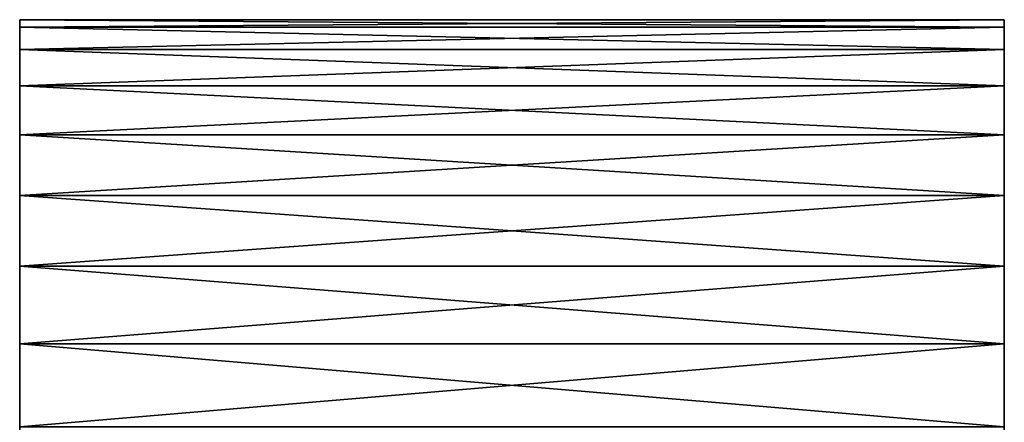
# Model space of a CAD drawing. Extents: x 12 to 103, y 2 to 366.
# Tile 396 of 656: x 12.223 to 14.223, y 223.118 to 223.935. Entities that reach past the tile are written whole.
import ezdxf

# ---------------------------------------------------------------- set-up
doc = ezdxf.new("R2010")
doc.units = 0
doc.header["$LTSCALE"] = 2.54
doc.layers.get('0').update_dxf_attribs({"color": 13, "linetype": 'CONTINUOUS'})

# ---------------------------------------------------------------- blocks, each defined once
blk = doc.blocks.new('SZCZOTKA_DO_WC_EQULA_WISZ_')
at = {"color": 0}
for p, q in [((14.2226, 223.935, 46.9726), (12.2226, 223.935, 70.4726)), ((12.2226, 223.935, 70.4726), (14.2226, 223.935, 70.4726)), ((14.2226, 223.935, 46.9726), (12.2226, 223.935, 70.4726)), ((14.2226, 223.935, 46.9726), (12.2226, 223.935, 46.9726)), ((12.2226, 223.935, 46.9726), (12.2226, 223.935, 70.4726)), ((12.2226, 196.397, 59.1568), (12.2226, 223.935, 70.4726)), ((12.2226, 223.935, 70.4726), (12.2226, 196.435, 58.7226)), ((12.2226, 196.397, 59.1568), (12.2226, 223.935, 70.4726)), ((12.2226, 196.2842, 59.5777), (12.2226, 223.935, 70.4726)), ((12.2226, 223.935, 70.4726), (12.2226, 196.435, 58.7226)), ((12.2226, 223.935, 70.4726), (12.2226, 196.397, 58.2885)), ((12.2226, 223.935, 70.4726), (12.2226, 196.397, 58.2885)), ((12.2226, 223.935, 46.9726), (12.2226, 223.935, 70.4726)), ((12.2226, 223.935, 46.9726), (12.2226, 196.397, 58.2885)), ((12.2226, 223.935, 46.9726), (12.2226, 196.397, 58.2885)), ((12.2226, 223.935, 46.9726), (12.2226, 196.2842, 57.8676)), ((12.2226, 223.935, 46.9726), (12.2226, 196.2842, 57.8676)), ((12.2226, 223.935, 46.9726), (12.2226, 223.9198, 46.799)), ((12.2226, 223.9198, 70.6463), (12.2226, 223.935, 70.4726)), ((12.2226, 196.2842, 59.5777), (12.2226, 223.935, 70.4726)), ((14.2226, 223.935, 70.4726), (12.2226, 223.9198, 70.6463)), ((14.2226, 223.935, 70.4726), (12.2226, 223.9198, 70.6463)), ((12.2226, 223.935, 70.4726), (14.2226, 223.935, 70.4726)), ((12.2226, 223.9198, 70.6463), (12.2226, 223.935, 70.4726)), ((14.2226, 223.935, 46.9726), (12.2226, 223.935, 46.9726)), ((14.2226, 223.9198, 46.799), (12.2226, 223.935, 46.9726)), ((14.2226, 223.9198, 46.799), (12.2226, 223.935, 46.9726)), ((12.2226, 223.935, 46.9726), (12.2226, 223.9198, 46.799)), ((14.2226, 223.935, 70.4726), (14.2226, 223.935, 46.9726)), ((14.2226, 196.435, 58.7226), (14.2226, 223.935, 70.4726)), ((14.2226, 223.935, 70.4726), (14.2226, 196.397, 59.1568)), ((14.2226, 196.435, 58.7226), (14.2226, 223.935, 70.4726)), ((14.2226, 196.435, 58.7226), (14.2226, 223.935, 46.9726)), ((14.2226, 223.935, 70.4726), (14.2226, 223.935, 46.9726)), ((14.2226, 223.935, 70.4726), (14.2226, 196.397, 59.1568)), ((14.2226, 223.935, 70.4726), (14.2226, 196.2842, 59.5777)), ((14.2226, 223.935, 70.4726), (14.2226, 196.2842, 59.5777)), ((14.2226, 223.935, 70.4726), (14.2226, 223.9198, 70.6463)), ((14.2226, 196.397, 58.2885), (14.2226, 223.935, 46.9726)), ((14.2226, 196.435, 58.7226), (14.2226, 223.935, 46.9726)), ((14.2226, 196.397, 58.2885), (14.2226, 223.935, 46.9726)), ((14.2226, 196.2842, 57.8676), (14.2226, 223.935, 46.9726)), ((14.2226, 196.2842, 57.8676), (14.2226, 223.935, 46.9726)), ((14.2226, 223.9198, 46.799), (14.2226, 223.935, 46.9726)), ((14.2226, 223.935, 70.4726), (14.2226, 223.9198, 70.6463)), ((14.2226, 223.9198, 46.799), (14.2226, 223.935, 46.9726)), ((12.2226, 223.9198, 46.799), (12.2226, 196.2842, 57.8676)), ((12.2226, 223.9198, 46.799), (12.2226, 196.2842, 57.8676)), ((12.2226, 223.9198, 46.799), (12.2226, 223.8747, 46.6306)), ((12.2226, 223.8747, 70.8147), (12.2226, 223.9198, 70.6463)), ((12.2226, 223.9198, 70.6463), (12.2226, 196.2842, 59.5777)), ((12.2226, 223.9198, 70.6463), (12.2226, 196.2842, 59.5777)), ((14.2226, 223.9198, 70.6463), (12.2226, 223.8747, 70.8147)), ((14.2226, 223.9198, 70.6463), (12.2226, 223.8747, 70.8147)), ((14.2226, 223.9198, 70.6463), (12.2226, 223.9198, 70.6463)), ((12.2226, 223.8747, 70.8147), (12.2226, 223.9198, 70.6463)), ((14.2226, 223.9198, 70.6463), (12.2226, 223.9198, 70.6463)), ((14.2226, 223.9198, 46.799), (12.2226, 223.9198, 46.799)), ((14.2226, 223.9198, 46.799), (12.2226, 223.9198, 46.799)), ((14.2226, 223.8747, 46.6306), (12.2226, 223.9198, 46.799)), ((14.2226, 223.8747, 46.6306), (12.2226, 223.9198, 46.799)), ((12.2226, 223.9198, 46.799), (12.2226, 223.8747, 46.6306)), ((14.2226, 223.9198, 70.6463), (14.2226, 196.2842, 59.5777)), ((14.2226, 223.9198, 70.6463), (14.2226, 196.2842, 59.5777)), ((14.2226, 223.9198, 70.6463), (14.2226, 223.8747, 70.8147)), ((14.2226, 196.2842, 57.8676), (14.2226, 223.9198, 46.799)), ((14.2226, 196.2842, 57.8676), (14.2226, 223.9198, 46.799)), ((14.2226, 223.8747, 46.6306), (14.2226, 223.9198, 46.799)), ((14.2226, 223.9198, 70.6463), (14.2226, 223.8747, 70.8147)), ((14.2226, 223.8747, 46.6306), (14.2226, 223.9198, 46.799)), ((12.2226, 223.8747, 46.6306), (12.2226, 223.801, 46.4726)), ((12.2226, 196.2842, 57.8676), (12.2226, 223.8747, 46.6306)), ((12.2226, 196.2842, 57.8676), (12.2226, 223.8747, 46.6306)), ((12.2226, 223.801, 70.9726), (12.2226, 223.8747, 70.8147)), ((12.2226, 223.8747, 70.8147), (12.2226, 196.2842, 59.5777)), ((12.2226, 223.8747, 70.8147), (12.2226, 196.2842, 59.5777)), ((14.2226, 223.8747, 70.8147), (12.2226, 223.801, 70.9726)), ((14.2226, 223.8747, 70.8147), (12.2226, 223.801, 70.9726)), ((14.2226, 223.8747, 70.8147), (12.2226, 223.8747, 70.8147)), ((12.2226, 223.801, 70.9726), (12.2226, 223.8747, 70.8147)), ((14.2226, 223.8747, 70.8147), (12.2226, 223.8747, 70.8147)), ((14.2226, 223.8747, 46.6306), (12.2226, 223.8747, 46.6306)), ((14.2226, 223.8747, 46.6306), (12.2226, 223.8747, 46.6306)), ((14.2226, 223.801, 46.4726), (12.2226, 223.8747, 46.6306)), ((14.2226, 223.801, 46.4726), (12.2226, 223.8747, 46.6306)), ((12.2226, 223.8747, 46.6306), (12.2226, 223.801, 46.4726)), ((14.2226, 223.8747, 70.8147), (14.2226, 223.801, 70.9726)), ((14.2226, 196.2842, 59.5777), (14.2226, 223.8747, 70.8147)), ((14.2226, 223.801, 46.4726), (14.2226, 223.8747, 46.6306)), ((14.2226, 223.8747, 46.6306), (14.2226, 196.2842, 57.8676)), ((14.2226, 196.2842, 59.5777), (14.2226, 223.8747, 70.8147)), ((14.2226, 223.8747, 46.6306), (14.2226, 196.2842, 57.8676)), ((14.2226, 223.8747, 70.8147), (14.2226, 223.801, 70.9726)), ((14.2226, 223.801, 46.4726), (14.2226, 223.8747, 46.6306)), ((12.2226, 223.801, 46.4726), (12.2226, 196.2842, 57.8676)), ((12.2226, 223.801, 46.4726), (12.2226, 223.701, 46.3298)), ((12.2226, 223.801, 46.4726), (12.2226, 196.2842, 57.8676)), ((12.2226, 223.701, 71.1154), (12.2226, 223.801, 70.9726)), ((12.2226, 223.801, 70.9726), (12.2226, 196.2842, 59.5777)), ((12.2226, 223.801, 70.9726), (12.2226, 196.2842, 59.5777)), ((14.2226, 223.801, 70.9726), (12.2226, 223.701, 71.1154)), ((14.2226, 223.801, 70.9726), (12.2226, 223.701, 71.1154)), ((14.2226, 223.801, 70.9726), (12.2226, 223.801, 70.9726)), ((12.2226, 223.701, 71.1154), (12.2226, 223.801, 70.9726)), ((14.2226, 223.801, 70.9726), (12.2226, 223.801, 70.9726)), ((14.2226, 223.801, 46.4726), (12.2226, 223.801, 46.4726)), ((14.2226, 223.801, 46.4726), (12.2226, 223.801, 46.4726)), ((14.2226, 223.701, 46.3298), (12.2226, 223.801, 46.4726)), ((14.2226, 223.701, 46.3298), (12.2226, 223.801, 46.4726)), ((12.2226, 223.801, 46.4726), (12.2226, 223.701, 46.3298)), ((14.2226, 223.801, 70.9726), (14.2226, 196.2842, 59.5777)), ((14.2226, 223.801, 70.9726), (14.2226, 223.701, 71.1154)), ((14.2226, 223.801, 70.9726), (14.2226, 196.2842, 59.5777)), ((14.2226, 223.701, 46.3298), (14.2226, 223.801, 46.4726)), ((14.2226, 223.801, 46.4726), (14.2226, 196.2842, 57.8676)), ((14.2226, 223.801, 46.4726), (14.2226, 196.2842, 57.8676)), ((14.2226, 223.801, 70.9726), (14.2226, 223.701, 71.1154)), ((14.2226, 223.701, 46.3298), (14.2226, 223.801, 46.4726)), ((12.2226, 223.701, 46.3298), (12.2226, 196.2842, 57.8676)), ((12.2226, 223.701, 46.3298), (12.2226, 196.2842, 57.8676)), ((12.2226, 223.701, 46.3298), (12.2226, 223.5778, 46.2066)), ((12.2226, 223.5778, 71.2387), (12.2226, 223.701, 71.1154)), ((12.2226, 223.701, 71.1154), (12.2226, 196.2842, 59.5777)), ((12.2226, 223.701, 71.1154), (12.2226, 196.2842, 59.5777)), ((14.2226, 223.701, 71.1154), (12.2226, 223.5778, 71.2387)), ((14.2226, 223.701, 71.1154), (12.2226, 223.5778, 71.2387)), ((14.2226, 223.701, 71.1154), (12.2226, 223.701, 71.1154)), ((12.2226, 223.5778, 71.2387), (12.2226, 223.701, 71.1154)), ((14.2226, 223.701, 71.1154), (12.2226, 223.701, 71.1154)), ((14.2226, 223.701, 46.3298), (12.2226, 223.701, 46.3298)), ((14.2226, 223.701, 46.3298), (12.2226, 223.701, 46.3298)), ((14.2226, 223.5778, 46.2066), (12.2226, 223.701, 46.3298)), ((14.2226, 223.5778, 46.2066), (12.2226, 223.701, 46.3298)), ((12.2226, 223.701, 46.3298), (12.2226, 223.5778, 46.2066)), ((14.2226, 223.701, 71.1154), (14.2226, 196.2842, 59.5777)), ((14.2226, 223.701, 71.1154), (14.2226, 196.2842, 59.5777)), ((14.2226, 223.701, 71.1154), (14.2226, 223.5778, 71.2387)), ((14.2226, 223.5778, 46.2066), (14.2226, 223.701, 46.3298)), ((14.2226, 223.701, 46.3298), (14.2226, 196.2842, 57.8676)), ((14.2226, 223.701, 46.3298), (14.2226, 196.2842, 57.8676)), ((14.2226, 223.701, 71.1154), (14.2226, 223.5778, 71.2387)), ((14.2226, 223.5778, 46.2066), (14.2226, 223.701, 46.3298)), ((12.2226, 223.5778, 46.2066), (12.2226, 196.2842, 57.8676)), ((12.2226, 223.5778, 46.2066), (12.2226, 196.2842, 57.8676)), ((12.2226, 223.5778, 46.2066), (12.2226, 223.435, 46.1066)), ((12.2226, 223.435, 71.3387), (12.2226, 223.5778, 71.2387)), ((12.2226, 223.5778, 71.2387), (12.2226, 196.2842, 59.5777)), ((12.2226, 223.5778, 71.2387), (12.2226, 196.2842, 59.5777)), ((14.2226, 223.5778, 71.2387), (12.2226, 223.435, 71.3387)), ((14.2226, 223.5778, 71.2387), (12.2226, 223.435, 71.3387)), ((14.2226, 223.5778, 71.2387), (12.2226, 223.5778, 71.2387)), ((12.2226, 223.435, 71.3387), (12.2226, 223.5778, 71.2387)), ((14.2226, 223.5778, 71.2387), (12.2226, 223.5778, 71.2387)), ((14.2226, 223.5778, 46.2066), (12.2226, 223.5778, 46.2066)), ((14.2226, 223.5778, 46.2066), (12.2226, 223.5778, 46.2066)), ((14.2226, 223.435, 46.1066), (12.2226, 223.5778, 46.2066)), ((14.2226, 223.435, 46.1066), (12.2226, 223.5778, 46.2066)), ((12.2226, 223.5778, 46.2066), (12.2226, 223.435, 46.1066)), ((14.2226, 223.5778, 71.2387), (14.2226, 196.2842, 59.5777)), ((14.2226, 223.5778, 71.2387), (14.2226, 196.2842, 59.5777)), ((14.2226, 223.5778, 71.2387), (14.2226, 223.435, 71.3387)), ((14.2226, 223.5778, 46.2066), (14.2226, 196.2842, 57.8676)), ((14.2226, 223.435, 46.1066), (14.2226, 223.5778, 46.2066)), ((14.2226, 223.5778, 46.2066), (14.2226, 196.2842, 57.8676)), ((14.2226, 223.5778, 71.2387), (14.2226, 223.435, 71.3387)), ((14.2226, 223.435, 46.1066), (14.2226, 223.5778, 46.2066)), ((12.2226, 223.435, 46.1066), (12.2226, 196.2842, 57.8676)), ((12.2226, 223.277, 71.4123), (12.2226, 223.435, 71.3387)), ((12.2226, 223.435, 71.3387), (12.2226, 196.2842, 59.5777)), ((12.2226, 223.435, 71.3387), (12.2226, 196.2842, 59.5777)), ((12.2226, 223.435, 46.1066), (12.2226, 196.2842, 57.8676)), ((12.2226, 223.435, 46.1066), (12.2226, 223.277, 46.0329)), ((14.2226, 223.435, 71.3387), (12.2226, 223.277, 71.4123)), ((14.2226, 223.435, 71.3387), (12.2226, 223.277, 71.4123)), ((14.2226, 223.435, 71.3387), (12.2226, 223.435, 71.3387)), ((12.2226, 223.277, 71.4123), (12.2226, 223.435, 71.3387)), ((14.2226, 223.435, 71.3387), (12.2226, 223.435, 71.3387)), ((14.2226, 223.435, 46.1066), (12.2226, 223.435, 46.1066)), ((14.2226, 223.435, 46.1066), (12.2226, 223.435, 46.1066)), ((14.2226, 223.277, 46.0329), (12.2226, 223.435, 46.1066)), ((14.2226, 223.277, 46.0329), (12.2226, 223.435, 46.1066)), ((12.2226, 223.435, 46.1066), (12.2226, 223.277, 46.0329)), ((14.2226, 223.435, 71.3387), (14.2226, 196.2842, 59.5777)), ((14.2226, 196.2842, 57.8676), (14.2226, 223.435, 46.1066)), ((14.2226, 196.2842, 57.8676), (14.2226, 223.435, 46.1066)), ((14.2226, 223.277, 46.0329), (14.2226, 223.435, 46.1066)), ((14.2226, 223.435, 71.3387), (14.2226, 196.2842, 59.5777)), ((14.2226, 223.435, 71.3387), (14.2226, 223.277, 71.4123)), ((14.2226, 223.435, 71.3387), (14.2226, 223.277, 71.4123)), ((14.2226, 223.277, 46.0329), (14.2226, 223.435, 46.1066)), ((12.2226, 196.2842, 59.5777), (12.2226, 223.277, 71.4123)), ((12.2226, 196.2842, 57.8676), (12.2226, 223.277, 46.0329)), ((12.2226, 223.277, 46.0329), (12.2226, 223.1086, 45.9878)), ((12.2226, 196.2842, 57.8676), (12.2226, 223.277, 46.0329)), ((12.2226, 223.1086, 71.4574), (12.2226, 223.277, 71.4123)), ((12.2226, 196.2842, 59.5777), (12.2226, 223.277, 71.4123)), ((14.2226, 223.277, 71.4123), (12.2226, 223.1086, 71.4574)), ((14.2226, 223.277, 71.4123), (12.2226, 223.1086, 71.4574)), ((14.2226, 223.277, 71.4123), (12.2226, 223.277, 71.4123)), ((12.2226, 223.1086, 71.4574), (12.2226, 223.277, 71.4123)), ((14.2226, 223.277, 71.4123), (12.2226, 223.277, 71.4123)), ((14.2226, 223.277, 46.0329), (12.2226, 223.277, 46.0329)), ((14.2226, 223.277, 46.0329), (12.2226, 223.277, 46.0329)), ((14.2226, 223.1086, 45.9878), (12.2226, 223.277, 46.0329)), ((14.2226, 223.1086, 45.9878), (12.2226, 223.277, 46.0329)), ((12.2226, 223.277, 46.0329), (12.2226, 223.1086, 45.9878)), ((14.2226, 196.2842, 57.8676), (14.2226, 223.277, 46.0329)), ((14.2226, 196.2842, 59.5777), (14.2226, 223.277, 71.4123)), ((14.2226, 223.277, 71.4123), (14.2226, 223.1086, 71.4574)), ((14.2226, 196.2842, 59.5777), (14.2226, 223.277, 71.4123)), ((14.2226, 223.1086, 45.9878), (14.2226, 223.277, 46.0329)), ((14.2226, 196.2842, 57.8676), (14.2226, 223.277, 46.0329)), ((14.2226, 223.277, 71.4123), (14.2226, 223.1086, 71.4574)), ((14.2226, 223.1086, 45.9878), (14.2226, 223.277, 46.0329))]:
    blk.add_line(p, q, dxfattribs=at)
mesh = blk.add_polyface(dxfattribs=at)
corners = [(14.2226, 223.935, 70.4726), (14.2226, 223.935, 46.9726), (12.2226, 223.935, 70.4726)]
mesh.append_faces([[corners[k] for k in face] for face in [(0, 1, 2)]], dxfattribs={"color": 0})
mesh = blk.add_polyface(dxfattribs=at)
corners = [(12.2226, 223.935, 70.4726), (14.2226, 223.935, 46.9726), (12.2226, 223.935, 46.9726)]
mesh.append_faces([[corners[k] for k in face] for face in [(0, 1, 2)]], dxfattribs={"color": 0})
mesh = blk.add_polyface(dxfattribs=at)
corners = [(12.2226, 223.935, 70.4726), (12.2226, 196.435, 58.7226), (12.2226, 196.397, 59.1568)]
mesh.append_faces([[corners[k] for k in face] for face in [(0, 1, 2)]], dxfattribs={"color": 0})
mesh = blk.add_polyface(dxfattribs=at)
corners = [(12.2226, 223.935, 70.4726), (12.2226, 196.397, 59.1568), (12.2226, 196.2842, 59.5777)]
mesh.append_faces([[corners[k] for k in face] for face in [(0, 1, 2)]], dxfattribs={"color": 0})
mesh = blk.add_polyface(dxfattribs=at)
corners = [(12.2226, 223.935, 70.4726), (12.2226, 196.397, 58.2885), (12.2226, 196.435, 58.7226)]
mesh.append_faces([[corners[k] for k in face] for face in [(0, 1, 2)]], dxfattribs={"color": 0})
mesh = blk.add_polyface(dxfattribs=at)
corners = [(12.2226, 223.935, 46.9726), (12.2226, 196.397, 58.2885), (12.2226, 223.935, 70.4726)]
mesh.append_faces([[corners[k] for k in face] for face in [(0, 1, 2)]], dxfattribs={"color": 0})
mesh = blk.add_polyface(dxfattribs=at)
corners = [(12.2226, 223.935, 46.9726), (12.2226, 196.2842, 57.8676), (12.2226, 196.397, 58.2885)]
mesh.append_faces([[corners[k] for k in face] for face in [(0, 1, 2)]], dxfattribs={"color": 0})
mesh = blk.add_polyface(dxfattribs=at)
corners = [(12.2226, 223.935, 46.9726), (12.2226, 223.9198, 46.799), (12.2226, 196.2842, 57.8676)]
mesh.append_faces([[corners[k] for k in face] for face in [(0, 1, 2)]], dxfattribs={"color": 0})
mesh = blk.add_polyface(dxfattribs=at)
corners = [(12.2226, 223.935, 70.4726), (12.2226, 196.2842, 59.5777), (12.2226, 223.9198, 70.6463)]
mesh.append_faces([[corners[k] for k in face] for face in [(0, 1, 2)]], dxfattribs={"color": 0})
mesh = blk.add_polyface(dxfattribs=at)
corners = [(14.2226, 223.9198, 70.6463), (14.2226, 223.935, 70.4726), (12.2226, 223.9198, 70.6463)]
mesh.append_faces([[corners[k] for k in face] for face in [(0, 1, 2)]], dxfattribs={"color": 0})
mesh = blk.add_polyface(dxfattribs=at)
corners = [(12.2226, 223.9198, 70.6463), (14.2226, 223.935, 70.4726), (12.2226, 223.935, 70.4726)]
mesh.append_faces([[corners[k] for k in face] for face in [(0, 1, 2)]], dxfattribs={"color": 0})
mesh = blk.add_polyface(dxfattribs=at)
corners = [(14.2226, 223.935, 46.9726), (14.2226, 223.9198, 46.799), (12.2226, 223.935, 46.9726)]
mesh.append_faces([[corners[k] for k in face] for face in [(0, 1, 2)]], dxfattribs={"color": 0})
mesh = blk.add_polyface(dxfattribs=at)
corners = [(12.2226, 223.935, 46.9726), (14.2226, 223.9198, 46.799), (12.2226, 223.9198, 46.799)]
mesh.append_faces([[corners[k] for k in face] for face in [(0, 1, 2)]], dxfattribs={"color": 0})
mesh = blk.add_polyface(dxfattribs=at)
corners = [(14.2226, 223.935, 70.4726), (14.2226, 196.397, 59.1568), (14.2226, 196.435, 58.7226)]
mesh.append_faces([[corners[k] for k in face] for face in [(0, 1, 2)]], dxfattribs={"color": 0})
mesh = blk.add_polyface(dxfattribs=at)
corners = [(14.2226, 223.935, 70.4726), (14.2226, 196.435, 58.7226), (14.2226, 223.935, 46.9726)]
mesh.append_faces([[corners[k] for k in face] for face in [(0, 1, 2)]], dxfattribs={"color": 0})
mesh = blk.add_polyface(dxfattribs=at)
corners = [(14.2226, 223.935, 70.4726), (14.2226, 196.2842, 59.5777), (14.2226, 196.397, 59.1568)]
mesh.append_faces([[corners[k] for k in face] for face in [(0, 1, 2)]], dxfattribs={"color": 0})
mesh = blk.add_polyface(dxfattribs=at)
corners = [(14.2226, 223.935, 70.4726), (14.2226, 223.9198, 70.6463), (14.2226, 196.2842, 59.5777)]
mesh.append_faces([[corners[k] for k in face] for face in [(0, 1, 2)]], dxfattribs={"color": 0})
mesh = blk.add_polyface(dxfattribs=at)
corners = [(14.2226, 223.935, 46.9726), (14.2226, 196.435, 58.7226), (14.2226, 196.397, 58.2885)]
mesh.append_faces([[corners[k] for k in face] for face in [(0, 1, 2)]], dxfattribs={"color": 0})
mesh = blk.add_polyface(dxfattribs=at)
corners = [(14.2226, 223.935, 46.9726), (14.2226, 196.397, 58.2885), (14.2226, 196.2842, 57.8676)]
mesh.append_faces([[corners[k] for k in face] for face in [(0, 1, 2)]], dxfattribs={"color": 0})
mesh = blk.add_polyface(dxfattribs=at)
corners = [(14.2226, 223.935, 46.9726), (14.2226, 196.2842, 57.8676), (14.2226, 223.9198, 46.799)]
mesh.append_faces([[corners[k] for k in face] for face in [(0, 1, 2)]], dxfattribs={"color": 0})
mesh = blk.add_polyface(dxfattribs=at)
corners = [(12.2226, 223.9198, 46.799), (12.2226, 223.8747, 46.6306), (12.2226, 196.2842, 57.8676)]
mesh.append_faces([[corners[k] for k in face] for face in [(0, 1, 2)]], dxfattribs={"color": 0})
mesh = blk.add_polyface(dxfattribs=at)
corners = [(12.2226, 223.9198, 70.6463), (12.2226, 196.2842, 59.5777), (12.2226, 223.8747, 70.8147)]
mesh.append_faces([[corners[k] for k in face] for face in [(0, 1, 2)]], dxfattribs={"color": 0})
mesh = blk.add_polyface(dxfattribs=at)
corners = [(14.2226, 223.8747, 70.8147), (14.2226, 223.9198, 70.6463), (12.2226, 223.8747, 70.8147)]
mesh.append_faces([[corners[k] for k in face] for face in [(0, 1, 2)]], dxfattribs={"color": 0})
mesh = blk.add_polyface(dxfattribs=at)
corners = [(12.2226, 223.8747, 70.8147), (14.2226, 223.9198, 70.6463), (12.2226, 223.9198, 70.6463)]
mesh.append_faces([[corners[k] for k in face] for face in [(0, 1, 2)]], dxfattribs={"color": 0})
mesh = blk.add_polyface(dxfattribs=at)
corners = [(14.2226, 223.9198, 46.799), (14.2226, 223.8747, 46.6306), (12.2226, 223.9198, 46.799)]
mesh.append_faces([[corners[k] for k in face] for face in [(0, 1, 2)]], dxfattribs={"color": 0})
mesh = blk.add_polyface(dxfattribs=at)
corners = [(12.2226, 223.9198, 46.799), (14.2226, 223.8747, 46.6306), (12.2226, 223.8747, 46.6306)]
mesh.append_faces([[corners[k] for k in face] for face in [(0, 1, 2)]], dxfattribs={"color": 0})
mesh = blk.add_polyface(dxfattribs=at)
corners = [(14.2226, 223.9198, 70.6463), (14.2226, 223.8747, 70.8147), (14.2226, 196.2842, 59.5777)]
mesh.append_faces([[corners[k] for k in face] for face in [(0, 1, 2)]], dxfattribs={"color": 0})
mesh = blk.add_polyface(dxfattribs=at)
corners = [(14.2226, 223.9198, 46.799), (14.2226, 196.2842, 57.8676), (14.2226, 223.8747, 46.6306)]
mesh.append_faces([[corners[k] for k in face] for face in [(0, 1, 2)]], dxfattribs={"color": 0})
mesh = blk.add_polyface(dxfattribs=at)
corners = [(12.2226, 223.8747, 46.6306), (12.2226, 223.801, 46.4726), (12.2226, 196.2842, 57.8676)]
mesh.append_faces([[corners[k] for k in face] for face in [(0, 1, 2)]], dxfattribs={"color": 0})
mesh = blk.add_polyface(dxfattribs=at)
corners = [(12.2226, 223.8747, 70.8147), (12.2226, 196.2842, 59.5777), (12.2226, 223.801, 70.9726)]
mesh.append_faces([[corners[k] for k in face] for face in [(0, 1, 2)]], dxfattribs={"color": 0})
mesh = blk.add_polyface(dxfattribs=at)
corners = [(14.2226, 223.801, 70.9726), (14.2226, 223.8747, 70.8147), (12.2226, 223.801, 70.9726)]
mesh.append_faces([[corners[k] for k in face] for face in [(0, 1, 2)]], dxfattribs={"color": 0})
mesh = blk.add_polyface(dxfattribs=at)
corners = [(12.2226, 223.801, 70.9726), (14.2226, 223.8747, 70.8147), (12.2226, 223.8747, 70.8147)]
mesh.append_faces([[corners[k] for k in face] for face in [(0, 1, 2)]], dxfattribs={"color": 0})
mesh = blk.add_polyface(dxfattribs=at)
corners = [(14.2226, 223.8747, 46.6306), (14.2226, 223.801, 46.4726), (12.2226, 223.8747, 46.6306)]
mesh.append_faces([[corners[k] for k in face] for face in [(0, 1, 2)]], dxfattribs={"color": 0})
mesh = blk.add_polyface(dxfattribs=at)
corners = [(12.2226, 223.8747, 46.6306), (14.2226, 223.801, 46.4726), (12.2226, 223.801, 46.4726)]
mesh.append_faces([[corners[k] for k in face] for face in [(0, 1, 2)]], dxfattribs={"color": 0})
mesh = blk.add_polyface(dxfattribs=at)
corners = [(14.2226, 223.8747, 70.8147), (14.2226, 223.801, 70.9726), (14.2226, 196.2842, 59.5777)]
mesh.append_faces([[corners[k] for k in face] for face in [(0, 1, 2)]], dxfattribs={"color": 0})
mesh = blk.add_polyface(dxfattribs=at)
corners = [(14.2226, 223.8747, 46.6306), (14.2226, 196.2842, 57.8676), (14.2226, 223.801, 46.4726)]
mesh.append_faces([[corners[k] for k in face] for face in [(0, 1, 2)]], dxfattribs={"color": 0})
mesh = blk.add_polyface(dxfattribs=at)
corners = [(12.2226, 223.801, 46.4726), (12.2226, 223.701, 46.3298), (12.2226, 196.2842, 57.8676)]
mesh.append_faces([[corners[k] for k in face] for face in [(0, 1, 2)]], dxfattribs={"color": 0})
mesh = blk.add_polyface(dxfattribs=at)
corners = [(12.2226, 223.801, 70.9726), (12.2226, 196.2842, 59.5777), (12.2226, 223.701, 71.1154)]
mesh.append_faces([[corners[k] for k in face] for face in [(0, 1, 2)]], dxfattribs={"color": 0})
mesh = blk.add_polyface(dxfattribs=at)
corners = [(14.2226, 223.701, 71.1154), (14.2226, 223.801, 70.9726), (12.2226, 223.701, 71.1154)]
mesh.append_faces([[corners[k] for k in face] for face in [(0, 1, 2)]], dxfattribs={"color": 0})
mesh = blk.add_polyface(dxfattribs=at)
corners = [(12.2226, 223.701, 71.1154), (14.2226, 223.801, 70.9726), (12.2226, 223.801, 70.9726)]
mesh.append_faces([[corners[k] for k in face] for face in [(0, 1, 2)]], dxfattribs={"color": 0})
mesh = blk.add_polyface(dxfattribs=at)
corners = [(14.2226, 223.801, 46.4726), (14.2226, 223.701, 46.3298), (12.2226, 223.801, 46.4726)]
mesh.append_faces([[corners[k] for k in face] for face in [(0, 1, 2)]], dxfattribs={"color": 0})
mesh = blk.add_polyface(dxfattribs=at)
corners = [(12.2226, 223.801, 46.4726), (14.2226, 223.701, 46.3298), (12.2226, 223.701, 46.3298)]
mesh.append_faces([[corners[k] for k in face] for face in [(0, 1, 2)]], dxfattribs={"color": 0})
mesh = blk.add_polyface(dxfattribs=at)
corners = [(14.2226, 223.801, 70.9726), (14.2226, 223.701, 71.1154), (14.2226, 196.2842, 59.5777)]
mesh.append_faces([[corners[k] for k in face] for face in [(0, 1, 2)]], dxfattribs={"color": 0})
mesh = blk.add_polyface(dxfattribs=at)
corners = [(14.2226, 223.801, 46.4726), (14.2226, 196.2842, 57.8676), (14.2226, 223.701, 46.3298)]
mesh.append_faces([[corners[k] for k in face] for face in [(0, 1, 2)]], dxfattribs={"color": 0})
mesh = blk.add_polyface(dxfattribs=at)
corners = [(12.2226, 223.701, 46.3298), (12.2226, 223.5778, 46.2066), (12.2226, 196.2842, 57.8676)]
mesh.append_faces([[corners[k] for k in face] for face in [(0, 1, 2)]], dxfattribs={"color": 0})
mesh = blk.add_polyface(dxfattribs=at)
corners = [(12.2226, 223.701, 71.1154), (12.2226, 196.2842, 59.5777), (12.2226, 223.5778, 71.2387)]
mesh.append_faces([[corners[k] for k in face] for face in [(0, 1, 2)]], dxfattribs={"color": 0})
mesh = blk.add_polyface(dxfattribs=at)
corners = [(14.2226, 223.5778, 71.2387), (14.2226, 223.701, 71.1154), (12.2226, 223.5778, 71.2387)]
mesh.append_faces([[corners[k] for k in face] for face in [(0, 1, 2)]], dxfattribs={"color": 0})
mesh = blk.add_polyface(dxfattribs=at)
corners = [(12.2226, 223.5778, 71.2387), (14.2226, 223.701, 71.1154), (12.2226, 223.701, 71.1154)]
mesh.append_faces([[corners[k] for k in face] for face in [(0, 1, 2)]], dxfattribs={"color": 0})
mesh = blk.add_polyface(dxfattribs=at)
corners = [(14.2226, 223.701, 46.3298), (14.2226, 223.5778, 46.2066), (12.2226, 223.701, 46.3298)]
mesh.append_faces([[corners[k] for k in face] for face in [(0, 1, 2)]], dxfattribs={"color": 0})
mesh = blk.add_polyface(dxfattribs=at)
corners = [(12.2226, 223.701, 46.3298), (14.2226, 223.5778, 46.2066), (12.2226, 223.5778, 46.2066)]
mesh.append_faces([[corners[k] for k in face] for face in [(0, 1, 2)]], dxfattribs={"color": 0})
mesh = blk.add_polyface(dxfattribs=at)
corners = [(14.2226, 223.701, 71.1154), (14.2226, 223.5778, 71.2387), (14.2226, 196.2842, 59.5777)]
mesh.append_faces([[corners[k] for k in face] for face in [(0, 1, 2)]], dxfattribs={"color": 0})
mesh = blk.add_polyface(dxfattribs=at)
corners = [(14.2226, 223.701, 46.3298), (14.2226, 196.2842, 57.8676), (14.2226, 223.5778, 46.2066)]
mesh.append_faces([[corners[k] for k in face] for face in [(0, 1, 2)]], dxfattribs={"color": 0})
mesh = blk.add_polyface(dxfattribs=at)
corners = [(12.2226, 223.5778, 46.2066), (12.2226, 223.435, 46.1066), (12.2226, 196.2842, 57.8676)]
mesh.append_faces([[corners[k] for k in face] for face in [(0, 1, 2)]], dxfattribs={"color": 0})
mesh = blk.add_polyface(dxfattribs=at)
corners = [(12.2226, 223.5778, 71.2387), (12.2226, 196.2842, 59.5777), (12.2226, 223.435, 71.3387)]
mesh.append_faces([[corners[k] for k in face] for face in [(0, 1, 2)]], dxfattribs={"color": 0})
mesh = blk.add_polyface(dxfattribs=at)
corners = [(14.2226, 223.5778, 71.2387), (12.2226, 223.435, 71.3387), (14.2226, 223.435, 71.3387)]
mesh.append_faces([[corners[k] for k in face] for face in [(0, 1, 2)]], dxfattribs={"color": 0})
mesh = blk.add_polyface(dxfattribs=at)
corners = [(14.2226, 223.5778, 71.2387), (12.2226, 223.5778, 71.2387), (12.2226, 223.435, 71.3387)]
mesh.append_faces([[corners[k] for k in face] for face in [(0, 1, 2)]], dxfattribs={"color": 0})
mesh = blk.add_polyface(dxfattribs=at)
corners = [(14.2226, 223.435, 46.1066), (12.2226, 223.5778, 46.2066), (14.2226, 223.5778, 46.2066)]
mesh.append_faces([[corners[k] for k in face] for face in [(0, 1, 2)]], dxfattribs={"color": 0})
mesh = blk.add_polyface(dxfattribs=at)
corners = [(14.2226, 223.435, 46.1066), (12.2226, 223.435, 46.1066), (12.2226, 223.5778, 46.2066)]
mesh.append_faces([[corners[k] for k in face] for face in [(0, 1, 2)]], dxfattribs={"color": 0})
mesh = blk.add_polyface(dxfattribs=at)
corners = [(14.2226, 223.5778, 71.2387), (14.2226, 223.435, 71.3387), (14.2226, 196.2842, 59.5777)]
mesh.append_faces([[corners[k] for k in face] for face in [(0, 1, 2)]], dxfattribs={"color": 0})
mesh = blk.add_polyface(dxfattribs=at)
corners = [(14.2226, 223.5778, 46.2066), (14.2226, 196.2842, 57.8676), (14.2226, 223.435, 46.1066)]
mesh.append_faces([[corners[k] for k in face] for face in [(0, 1, 2)]], dxfattribs={"color": 0})
mesh = blk.add_polyface(dxfattribs=at)
corners = [(12.2226, 223.435, 71.3387), (12.2226, 196.2842, 59.5777), (12.2226, 223.277, 71.4123)]
mesh.append_faces([[corners[k] for k in face] for face in [(0, 1, 2)]], dxfattribs={"color": 0})
mesh = blk.add_polyface(dxfattribs=at)
corners = [(12.2226, 223.435, 46.1066), (12.2226, 223.277, 46.0329), (12.2226, 196.2842, 57.8676)]
mesh.append_faces([[corners[k] for k in face] for face in [(0, 1, 2)]], dxfattribs={"color": 0})
mesh = blk.add_polyface(dxfattribs=at)
corners = [(14.2226, 223.435, 71.3387), (12.2226, 223.277, 71.4123), (14.2226, 223.277, 71.4123)]
mesh.append_faces([[corners[k] for k in face] for face in [(0, 1, 2)]], dxfattribs={"color": 0})
mesh = blk.add_polyface(dxfattribs=at)
corners = [(14.2226, 223.435, 71.3387), (12.2226, 223.435, 71.3387), (12.2226, 223.277, 71.4123)]
mesh.append_faces([[corners[k] for k in face] for face in [(0, 1, 2)]], dxfattribs={"color": 0})
mesh = blk.add_polyface(dxfattribs=at)
corners = [(14.2226, 223.277, 46.0329), (12.2226, 223.435, 46.1066), (14.2226, 223.435, 46.1066)]
mesh.append_faces([[corners[k] for k in face] for face in [(0, 1, 2)]], dxfattribs={"color": 0})
mesh = blk.add_polyface(dxfattribs=at)
corners = [(14.2226, 223.277, 46.0329), (12.2226, 223.277, 46.0329), (12.2226, 223.435, 46.1066)]
mesh.append_faces([[corners[k] for k in face] for face in [(0, 1, 2)]], dxfattribs={"color": 0})
mesh = blk.add_polyface(dxfattribs=at)
corners = [(14.2226, 223.435, 46.1066), (14.2226, 196.2842, 57.8676), (14.2226, 223.277, 46.0329)]
mesh.append_faces([[corners[k] for k in face] for face in [(0, 1, 2)]], dxfattribs={"color": 0})
mesh = blk.add_polyface(dxfattribs=at)
corners = [(14.2226, 223.435, 71.3387), (14.2226, 223.277, 71.4123), (14.2226, 196.2842, 59.5777)]
mesh.append_faces([[corners[k] for k in face] for face in [(0, 1, 2)]], dxfattribs={"color": 0})
mesh = blk.add_polyface(dxfattribs=at)
corners = [(12.2226, 223.277, 46.0329), (12.2226, 223.1086, 45.9878), (12.2226, 196.2842, 57.8676)]
mesh.append_faces([[corners[k] for k in face] for face in [(0, 1, 2)]], dxfattribs={"color": 0})
mesh = blk.add_polyface(dxfattribs=at)
corners = [(12.2226, 223.277, 71.4123), (12.2226, 196.2842, 59.5777), (12.2226, 223.1086, 71.4574)]
mesh.append_faces([[corners[k] for k in face] for face in [(0, 1, 2)]], dxfattribs={"color": 0})
mesh = blk.add_polyface(dxfattribs=at)
corners = [(14.2226, 223.277, 71.4123), (12.2226, 223.1086, 71.4574), (14.2226, 223.1086, 71.4574)]
mesh.append_faces([[corners[k] for k in face] for face in [(0, 1, 2)]], dxfattribs={"color": 0})
mesh = blk.add_polyface(dxfattribs=at)
corners = [(14.2226, 223.277, 71.4123), (12.2226, 223.277, 71.4123), (12.2226, 223.1086, 71.4574)]
mesh.append_faces([[corners[k] for k in face] for face in [(0, 1, 2)]], dxfattribs={"color": 0})
mesh = blk.add_polyface(dxfattribs=at)
corners = [(14.2226, 223.1086, 45.9878), (12.2226, 223.277, 46.0329), (14.2226, 223.277, 46.0329)]
mesh.append_faces([[corners[k] for k in face] for face in [(0, 1, 2)]], dxfattribs={"color": 0})
mesh = blk.add_polyface(dxfattribs=at)
corners = [(14.2226, 223.1086, 45.9878), (12.2226, 223.1086, 45.9878), (12.2226, 223.277, 46.0329)]
mesh.append_faces([[corners[k] for k in face] for face in [(0, 1, 2)]], dxfattribs={"color": 0})
mesh = blk.add_polyface(dxfattribs=at)
corners = [(14.2226, 223.277, 71.4123), (14.2226, 223.1086, 71.4574), (14.2226, 196.2842, 59.5777)]
mesh.append_faces([[corners[k] for k in face] for face in [(0, 1, 2)]], dxfattribs={"color": 0})
mesh = blk.add_polyface(dxfattribs=at)
corners = [(14.2226, 223.277, 46.0329), (14.2226, 196.2842, 57.8676), (14.2226, 223.1086, 45.9878)]
mesh.append_faces([[corners[k] for k in face] for face in [(0, 1, 2)]], dxfattribs={"color": 0})

msp = doc.modelspace()

# ---------------------------------------------------------------- block references
at = {"color": 0}
msp.add_blockref('SZCZOTKA_DO_WC_EQULA_WISZ_', (0, 0), dxfattribs=at)

doc.saveas('drawing.dxf')
